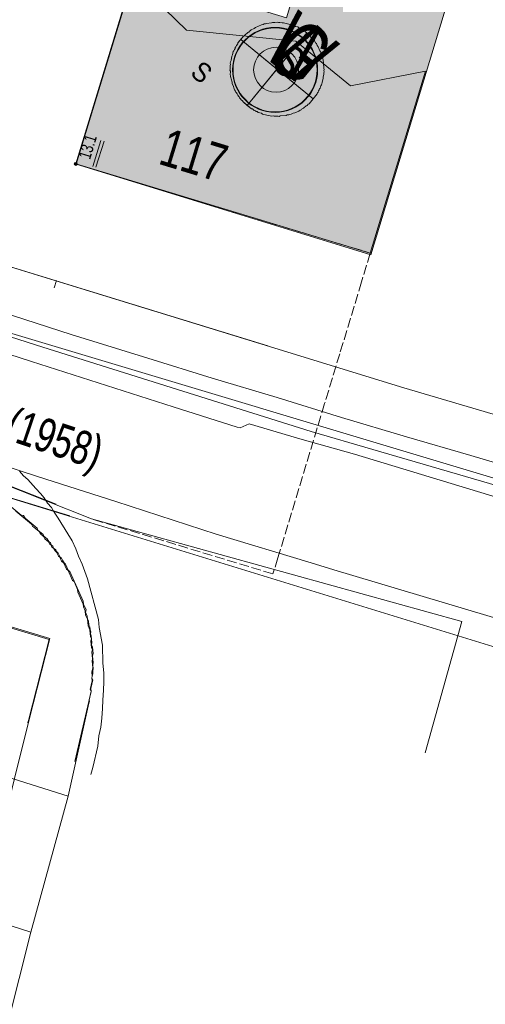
# Model space of a CAD drawing. Header units: metres. Extents: x -740 to 758, y -633 to 854.
# Tile 614 of 656: x 367 to 387, y -346 to -304. Entities that reach past the tile are written whole.
import ezdxf

# ---------------------------------------------------------------- set-up
doc = ezdxf.new("R2010")
doc.units = ezdxf.units.M
doc.header["$MEASUREMENT"] = 0
doc.linetypes.add('416_125', pattern=[0.5408, 0.416, -0.1248])
for name, color, linetype in [('Gas.LOVION', 7, 'Continuous'), ('Gis.LOVION', 7, 'Continuous'), ('Grundkarte.LOVION', 7, 'Continuous'), ('Grundkarte_Text.LOVION', 7, 'Continuous'), ('Strom.LOVION', 7, 'Continuous'), ('StromBemass.LOVION', 7, 'Continuous'), ('Wasser.LOVION', 7, 'Continuous')]:
    doc.layers.add(name, color=color, linetype=linetype)
doc.styles.add('ERSTELLTER_STIL_1', font='arial.ttf')

msp = doc.modelspace()

# ---------------------------------------------------------------- hatches: boundary and pattern name
at = {"layer": 'Gis.LOVION', "linetype": 'Continuous', "lineweight": 18}
for color, points in [(31, [(371.863, -301.936), (369.449, -309.886), (381.997, -313.684), (384.357, -305.931), (381.152, -306.555), (378.822, -304.64), (374.166, -304.179)]), (6, [(376.481, -304.573), (378.023, -305.841), (379.291, -304.298), (379.163, -304.193), (379.101, -304.169), (379.037, -304.116), (378.991, -304.106), (378.911, -304.04), (378.82, -304.019), (378.788, -303.993), (378.727, -303.969), (378.591, -303.938), (378.529, -303.915), (378.303, -303.863), (378.244, -303.869), (378.153, -303.848), (378.095, -303.854), (378.05, -303.843), (377.932, -303.855), (377.887, -303.844), (377.829, -303.85), (377.786, -303.869), (377.581, -303.889), (377.539, -303.908), (377.48, -303.914), (377.438, -303.933), (377.366, -303.955), (377.111, -304.068), (377.055, -304.103), (376.928, -304.16), (376.888, -304.208), (376.846, -304.227), (376.819, -304.259), (376.777, -304.278), (376.737, -304.326), (376.695, -304.345), (376.642, -304.41), (376.599, -304.428)]), (1, [(379.291, -304.298), (378.023, -305.841), (379.566, -307.109), (379.738, -306.9), (379.748, -306.855), (379.774, -306.822), (379.798, -306.761), (379.824, -306.729), (379.835, -306.684), (379.861, -306.651), (379.885, -306.59), (379.895, -306.545), (379.921, -306.512), (379.932, -306.467), (379.955, -306.406), (379.997, -306.224), (379.991, -306.166), (380.001, -306.12), (380.025, -306.059), (380.019, -306), (380.029, -305.955), (380.024, -305.897), (380.034, -305.851), (380.015, -305.809), (380.025, -305.763), (379.994, -305.441), (379.975, -305.399), (379.969, -305.34), (379.931, -305.255), (379.926, -305.197), (379.888, -305.112), (379.853, -305.056), (379.777, -304.886), (379.742, -304.831), (379.704, -304.746), (379.672, -304.719), (379.637, -304.663), (379.618, -304.621), (379.554, -304.568), (379.535, -304.526), (379.455, -304.46), (379.436, -304.417)]), (40, [(376.481, -304.573), (376.362, -304.718), (376.351, -304.763), (376.299, -304.827), (376.275, -304.889), (376.249, -304.921), (376.238, -304.966), (376.212, -304.998), (376.188, -305.06), (376.162, -305.092), (376.131, -305.228), (376.107, -305.289), (376.066, -305.471), (376.042, -305.532), (376.032, -305.578), (376.038, -305.636), (376.027, -305.681), (376.033, -305.74), (376.023, -305.785), (376.028, -305.844), (376.018, -305.889), (376.037, -305.932), (376.043, -305.99), (376.032, -306.036), (376.044, -306.153), (376.063, -306.195), (376.069, -306.254), (376.087, -306.296), (376.093, -306.355), (376.112, -306.397), (376.118, -306.456), (376.175, -306.583), (376.18, -306.642), (376.218, -306.727), (376.253, -306.782), (376.272, -306.825), (376.304, -306.851), (376.323, -306.894), (376.358, -306.95), (376.377, -306.992), (376.409, -307.018), (376.428, -307.061), (376.476, -307.101), (376.495, -307.143), (376.56, -307.196), (376.579, -307.238), (376.755, -307.384), (378.023, -305.841)]), (5, [(376.755, -307.384), (376.932, -307.529), (376.977, -307.539), (377.058, -307.605), (377.103, -307.616), (377.135, -307.642), (377.181, -307.652), (377.229, -307.692), (377.365, -307.723), (377.413, -307.763), (377.594, -307.804), (377.669, -307.811), (377.805, -307.843), (377.864, -307.837), (377.909, -307.847), (377.968, -307.841), (378.013, -307.852), (378.071, -307.846), (378.117, -307.856), (378.159, -307.837), (378.423, -307.812), (378.465, -307.793), (378.524, -307.787), (378.566, -307.768), (378.625, -307.762), (378.71, -307.725), (378.782, -307.703), (378.952, -307.627), (379.007, -307.592), (379.05, -307.573), (379.076, -307.541), (379.161, -307.503), (379.201, -307.455), (379.243, -307.436), (379.27, -307.404), (379.312, -307.385), (379.352, -307.337), (379.394, -307.318), (379.566, -307.109), (378.023, -305.841)])]:
    msp.add_hatch(color=color, dxfattribs=at).paths.add_polyline_path(points)
at = {"layer": 'Grundkarte.LOVION', "linetype": 'Continuous', "lineweight": 18}
msp.add_hatch(color=9, dxfattribs=at).paths.add_polyline_path([(382.019, -313.756), (385.395, -302.638), (379.299, -300.751), (378.429, -303.644), (371.971, -301.674), (369.465, -309.899)])
at = {"layer": 'StromBemass.LOVION', "linetype": 'Continuous', "lineweight": 13}
msp.add_hatch(color=7, dxfattribs=at).paths.add_polyline_path([(369.496, -309.923), (369.501, -309.917), (369.505, -309.91), (369.508, -309.902), (369.51, -309.894), (369.51, -309.887), (369.51, -309.879), (369.509, -309.871), (369.507, -309.863), (369.504, -309.855), (369.501, -309.848), (369.496, -309.842), (369.49, -309.836), (369.484, -309.831), (369.477, -309.827), (369.47, -309.823), (369.463, -309.821), (369.455, -309.82), (369.447, -309.819), (369.439, -309.82), (369.431, -309.821), (369.423, -309.824), (369.416, -309.827), (369.409, -309.831), (369.403, -309.836), (369.398, -309.842), (369.393, -309.849), (369.389, -309.856), (369.386, -309.863), (369.384, -309.871), (369.383, -309.879), (369.384, -309.887), (369.385, -309.895), (369.387, -309.903), (369.39, -309.91), (369.393, -309.917), (369.398, -309.923), (369.404, -309.929), (369.41, -309.934), (369.417, -309.939), (369.424, -309.942), (369.431, -309.944), (369.439, -309.946), (369.447, -309.946), (369.455, -309.946), (369.463, -309.944), (369.471, -309.942), (369.478, -309.938), (369.485, -309.934), (369.491, -309.929)])

# ---------------------------------------------------------------- linework, layer by layer
at = {"layer": 'Gas.LOVION', "color": 5, "linetype": 'Continuous', "lineweight": 18}
msp.add_lwpolyline([(336.344, -308.202), (338.068, -308.757), (349.283, -312.375), (356.429, -314.721), (367.554, -318.317), (373.594, -320.239), (376.324, -321.11), (376.46, -321.141), (376.842, -320.971), (379.004, -321.617), (381.328, -322.261), (388.304, -324.387), (399.686, -327.737), (411.032, -331.032), (422.333, -334.316), (425.906, -335.341)], dxfattribs=at)
at = {"layer": 'Gas.LOVION', "color": 251, "linetype": 'Continuous', "lineweight": 13}
msp.add_circle((377.944, -305.873), 1.794, dxfattribs=at)
at = {"layer": 'Gis.LOVION', "color": 44, "linetype": 'Continuous', "lineweight": 18}
msp.add_lwpolyline([(371.863, -301.936), (374.166, -304.179), (378.822, -304.64), (381.152, -306.555), (384.357, -305.931), (381.997, -313.684), (369.449, -309.886)], close=True, dxfattribs=at)
at = {"layer": 'Gis.LOVION', "color": 7, "linetype": 'Continuous', "lineweight": 13}
for points in [[(379.566, -307.109), (379.394, -307.318), (379.352, -307.337), (379.312, -307.385), (379.27, -307.404), (379.243, -307.436), (379.201, -307.455), (379.161, -307.503), (379.076, -307.541), (379.05, -307.573), (379.007, -307.592), (378.952, -307.627), (378.782, -307.703), (378.71, -307.725), (378.625, -307.762), (378.566, -307.768), (378.524, -307.787), (378.465, -307.793), (378.423, -307.812), (378.159, -307.837), (378.117, -307.856), (378.071, -307.846), (378.013, -307.852), (377.968, -307.841), (377.909, -307.847), (377.864, -307.837), (377.805, -307.843), (377.669, -307.811), (377.594, -307.804), (377.413, -307.763), (377.365, -307.723), (377.229, -307.692), (377.181, -307.652), (377.135, -307.642), (377.103, -307.616), (377.058, -307.605), (376.977, -307.539), (376.932, -307.529), (376.579, -307.238), (376.56, -307.196), (376.495, -307.143), (376.476, -307.101), (376.428, -307.061), (376.409, -307.018), (376.377, -306.992), (376.358, -306.95), (376.323, -306.894), (376.304, -306.851), (376.272, -306.825), (376.253, -306.782), (376.218, -306.727), (376.18, -306.642), (376.175, -306.583), (376.118, -306.456), (376.112, -306.397), (376.093, -306.355), (376.087, -306.296), (376.069, -306.254), (376.063, -306.195), (376.044, -306.153), (376.032, -306.036), (376.043, -305.99), (376.037, -305.932), (376.018, -305.889), (376.028, -305.844), (376.023, -305.785), (376.033, -305.74), (376.027, -305.681), (376.038, -305.636), (376.032, -305.578), (376.042, -305.532), (376.066, -305.471), (376.107, -305.289), (376.131, -305.228), (376.162, -305.092), (376.188, -305.06), (376.212, -304.998), (376.238, -304.966), (376.249, -304.921), (376.275, -304.889), (376.299, -304.827), (376.351, -304.763), (376.362, -304.718), (376.599, -304.428), (376.642, -304.41), (376.695, -304.345), (376.737, -304.326), (376.777, -304.278), (376.819, -304.259), (376.846, -304.227), (376.888, -304.208), (376.928, -304.16), (377.055, -304.103), (377.111, -304.068), (377.366, -303.955), (377.438, -303.933), (377.48, -303.914), (377.539, -303.908), (377.581, -303.889), (377.786, -303.869), (377.829, -303.85), (377.887, -303.844), (377.932, -303.855), (378.05, -303.843), (378.095, -303.854), (378.153, -303.848), (378.244, -303.869), (378.303, -303.863), (378.529, -303.915), (378.591, -303.938), (378.727, -303.969), (378.788, -303.993), (378.82, -304.019), (378.911, -304.04), (378.991, -304.106), (379.037, -304.116), (379.101, -304.169), (379.163, -304.193), (379.436, -304.417), (379.455, -304.46), (379.535, -304.526), (379.554, -304.568), (379.618, -304.621), (379.637, -304.663), (379.672, -304.719), (379.704, -304.746), (379.742, -304.831), (379.777, -304.886), (379.853, -305.056), (379.888, -305.112), (379.926, -305.197), (379.931, -305.255), (379.969, -305.34), (379.975, -305.399), (379.994, -305.441), (380.025, -305.763), (380.015, -305.809), (380.034, -305.851), (380.024, -305.897), (380.029, -305.955), (380.019, -306), (380.025, -306.059), (380.001, -306.12), (379.991, -306.166), (379.997, -306.224), (379.955, -306.406), (379.932, -306.467), (379.921, -306.512), (379.895, -306.545), (379.885, -306.59), (379.861, -306.651), (379.835, -306.684), (379.824, -306.729), (379.798, -306.761), (379.774, -306.822), (379.748, -306.855), (379.738, -306.9)], [(376.481, -304.573), (376.599, -304.428), (376.642, -304.41), (376.695, -304.345), (376.737, -304.326), (376.777, -304.278), (376.819, -304.259), (376.846, -304.227), (376.888, -304.208), (376.928, -304.16), (377.055, -304.103), (377.111, -304.068), (377.366, -303.955), (377.438, -303.933), (377.48, -303.914), (377.539, -303.908), (377.581, -303.889), (377.786, -303.869), (377.829, -303.85), (377.887, -303.844), (377.932, -303.855), (378.05, -303.843), (378.095, -303.854), (378.153, -303.848), (378.244, -303.869), (378.303, -303.863), (378.529, -303.915), (378.591, -303.938), (378.727, -303.969), (378.788, -303.993), (378.82, -304.019), (378.911, -304.04), (378.991, -304.106), (379.037, -304.116), (379.101, -304.169), (379.163, -304.193), (379.291, -304.298), (378.023, -305.841)], [(379.291, -304.298), (379.436, -304.417), (379.455, -304.46), (379.535, -304.526), (379.554, -304.568), (379.618, -304.621), (379.637, -304.663), (379.672, -304.719), (379.704, -304.746), (379.742, -304.831), (379.777, -304.886), (379.853, -305.056), (379.888, -305.112), (379.926, -305.197), (379.931, -305.255), (379.969, -305.34), (379.975, -305.399), (379.994, -305.441), (380.025, -305.763), (380.015, -305.809), (380.034, -305.851), (380.024, -305.897), (380.029, -305.955), (380.019, -306), (380.025, -306.059), (380.001, -306.12), (379.991, -306.166), (379.997, -306.224), (379.955, -306.406), (379.932, -306.467), (379.921, -306.512), (379.895, -306.545), (379.885, -306.59), (379.861, -306.651), (379.835, -306.684), (379.824, -306.729), (379.798, -306.761), (379.774, -306.822), (379.748, -306.855), (379.738, -306.9), (379.566, -307.109), (378.023, -305.841)], [(376.481, -304.573), (378.023, -305.841), (376.755, -307.384), (376.579, -307.238), (376.56, -307.196), (376.495, -307.143), (376.476, -307.101), (376.428, -307.061), (376.409, -307.018), (376.377, -306.992), (376.358, -306.95), (376.323, -306.894), (376.304, -306.851), (376.272, -306.825), (376.253, -306.782), (376.218, -306.727), (376.18, -306.642), (376.175, -306.583), (376.118, -306.456), (376.112, -306.397), (376.093, -306.355), (376.087, -306.296), (376.069, -306.254), (376.063, -306.195), (376.044, -306.153), (376.032, -306.036), (376.043, -305.99), (376.037, -305.932), (376.018, -305.889), (376.028, -305.844), (376.023, -305.785), (376.033, -305.74), (376.027, -305.681), (376.038, -305.636), (376.032, -305.578), (376.042, -305.532), (376.066, -305.471), (376.107, -305.289), (376.131, -305.228), (376.162, -305.092), (376.188, -305.06), (376.212, -304.998), (376.238, -304.966), (376.249, -304.921), (376.275, -304.889), (376.299, -304.827), (376.351, -304.763), (376.362, -304.718)], [(376.755, -307.384), (378.023, -305.841), (379.566, -307.109), (379.394, -307.318), (379.352, -307.337), (379.312, -307.385), (379.27, -307.404), (379.243, -307.436), (379.201, -307.455), (379.161, -307.503), (379.076, -307.541), (379.05, -307.573), (379.007, -307.592), (378.952, -307.627), (378.782, -307.703), (378.71, -307.725), (378.625, -307.762), (378.566, -307.768), (378.524, -307.787), (378.465, -307.793), (378.423, -307.812), (378.159, -307.837), (378.117, -307.856), (378.071, -307.846), (378.013, -307.852), (377.968, -307.841), (377.909, -307.847), (377.864, -307.837), (377.805, -307.843), (377.669, -307.811), (377.594, -307.804), (377.413, -307.763), (377.365, -307.723), (377.229, -307.692), (377.181, -307.652), (377.135, -307.642), (377.103, -307.616), (377.058, -307.605), (376.977, -307.539), (376.932, -307.529)]]:
    msp.add_lwpolyline(points, close=True, dxfattribs=at)
for points in [[(379.291, -304.298), (376.755, -307.384)], [(376.481, -304.573), (379.566, -307.109)]]:
    msp.add_lwpolyline(points, dxfattribs=at)
at = {"layer": 'Grundkarte.LOVION', "color": 8, "linetype": 'Continuous', "lineweight": 18}
for points in [[(457.692, -296.633), (452.024, -294.882), (434.784, -289.651), (431.677, -288.714), (417.576, -284.447), (399.065, -283.449), (385.91, -282.814), (364.691, -304.307), (362.07, -312.869), (355.308, -310.811), (328.759, -301.968), (355.308, -310.811), (362.07, -312.869), (383.432, -319.44), (387.723, -320.705), (404.972, -325.728), (422.306, -330.713), (428.241, -332.467)], [(328.759, -301.968), (355.308, -310.811), (362.07, -312.869), (383.432, -319.44), (387.723, -320.705), (404.972, -325.728), (422.306, -330.713), (428.241, -332.467)], [(328.759, -301.968), (355.308, -310.811), (361.643, -312.733), (362.07, -312.869), (377.64, -317.642)], [(332.712, -305.217), (333.63, -305.541), (336.865, -306.584), (340.106, -307.686), (343.341, -308.729), (346.608, -309.799), (349.817, -310.875), (353.084, -311.944), (356.319, -312.988), (359.527, -314.063), (362.788, -315.074), (369.258, -317.161), (372.52, -318.172), (375.263, -319.027), (378.033, -319.849), (380.777, -320.704), (383.547, -321.527), (386.285, -322.323), (389.055, -323.146)], [(334.64, -306.802), (349.995, -312.098), (426.181, -334.974)], [(426.181, -334.974), (349.995, -312.098), (334.64, -306.802)], [(334.64, -306.802), (349.995, -312.098), (426.181, -334.974)], [(426.181, -334.974), (349.995, -312.098), (334.64, -306.802)], [(369.197, -324.901), (364.505, -323.468), (358.559, -321.597), (356.183, -320.883), (353.776, -320.143), (351.395, -319.371), (348.988, -318.631), (346.613, -317.917), (344.206, -317.177), (341.611, -316.338), (341.606, -316.279), (339.011, -315.439), (336.268, -314.584), (333.609, -313.691), (328.057, -311.929)], [(369.197, -324.901), (364.505, -323.468), (358.559, -321.597), (356.183, -320.883), (353.776, -320.143), (351.395, -319.371), (348.988, -318.631), (346.613, -317.917), (344.206, -317.177), (341.611, -316.338), (341.606, -316.279), (339.011, -315.439), (336.268, -314.584), (333.609, -313.691), (328.057, -311.929)], [(368.531, -315.163), (368.619, -314.859)], [(421.664, -340.47), (420.933, -340.246), (418.499, -339.538), (416.098, -338.856), (413.664, -338.149), (411.262, -337.467), (408.887, -336.754), (406.454, -336.046), (404.052, -335.364), (401.677, -334.651), (396.874, -333.288), (394.499, -332.574), (392.097, -331.893), (387.23, -330.477), (364.497, -323.478), (358.524, -321.639), (356.149, -320.925), (353.768, -320.153), (351.361, -319.413), (349.071, -318.662)], [(387.23, -330.477), (364.497, -323.478), (358.524, -321.639), (356.149, -320.925), (353.768, -320.153), (351.361, -319.413), (349.071, -318.662)], [(367.05, -322.992), (367.217, -323.183), (367.409, -323.341), (367.742, -323.723), (367.941, -323.94), (368.107, -324.13), (368.247, -324.353), (368.414, -324.544), (368.522, -324.74), (368.694, -324.989), (369.114, -325.657), (369.292, -325.965), (369.443, -326.305), (369.562, -326.618), (369.714, -326.958), (369.952, -327.585), (370.417, -329.313), (370.451, -329.664), (370.584, -330.42), (370.6, -331.187), (370.64, -331.597), (370.648, -331.98), (370.624, -332.337), (370.605, -332.753), (370.581, -333.11), (370.563, -333.525), (370.512, -333.915), (370.429, -334.277), (370.384, -334.725), (370.178, -335.632), (370.089, -335.936)], [(366.61, -324.445), (367.124, -324.867), (367.215, -324.888), (367.285, -324.999), (367.799, -325.422), (367.837, -325.507), (368.062, -325.692), (368.1, -325.777), (368.229, -325.883), (368.299, -325.994), (368.363, -326.047), (368.401, -326.132), (368.465, -326.185), (368.503, -326.27), (368.599, -326.349), (368.637, -326.434), (368.701, -326.487), (368.777, -326.657), (368.841, -326.709), (368.879, -326.794), (368.949, -326.906), (369.014, -326.959), (369.127, -327.213), (369.191, -327.266), (369.759, -328.541), (369.771, -328.658), (369.884, -328.913), (369.864, -329.003), (369.939, -329.173), (369.951, -329.29), (369.989, -329.375), (370.006, -329.551), (370.044, -329.636), (370.055, -329.753), (370.093, -329.838), (370.072, -329.929), (370.11, -330.014), (370.139, -330.307), (370.118, -330.397), (370.156, -330.482), (370.185, -330.775), (370.164, -330.866), (370.193, -331.158), (370.172, -331.249), (370.189, -331.425), (370.168, -331.515), (370.18, -331.633), (370.138, -331.814), (370.176, -331.899), (370.094, -332.262), (370.105, -332.379), (370.022, -332.742), (370.028, -332.8), (370.007, -332.891), (369.123, -336.849), (362.569, -334.8)], [(366.891, -324.692), (367.566, -325.247), (367.604, -325.332), (367.893, -325.57), (367.931, -325.655), (368.092, -325.787), (368.13, -325.872), (368.29, -326.004), (368.328, -326.089), (368.393, -326.142), (368.43, -326.227), (368.495, -326.279), (368.565, -326.391), (368.629, -326.444), (368.705, -326.614), (368.769, -326.666), (368.845, -326.836), (368.941, -326.916), (369.055, -327.17), (369.119, -327.223), (369.308, -327.648), (369.373, -327.701), (369.524, -328.041), (369.536, -328.158), (369.763, -328.668), (369.774, -328.785), (369.85, -328.955), (369.867, -329.13), (369.943, -329.3), (369.971, -329.593), (370.047, -329.763), (370.076, -330.056), (370.114, -330.141), (370.093, -330.231), (370.122, -330.524), (370.159, -330.609), (370.139, -330.7), (370.167, -330.993), (370.147, -331.083), (370.175, -331.376), (370.134, -331.557), (370.151, -331.733), (370.13, -331.824), (370.142, -331.941), (370.059, -332.304), (370.097, -332.389), (369.414, -335.381)]]:
    msp.add_lwpolyline(points, dxfattribs=at)
at = {"layer": 'Grundkarte.LOVION', "color": 253, "linetype": 'Continuous', "lineweight": 18}
for points in [[(387.723, -320.705), (383.432, -319.44), (362.07, -312.869), (364.691, -304.307), (385.91, -282.814), (399.065, -283.449)], [(328.057, -311.929), (333.609, -313.691), (331.799, -319.366), (334.484, -320.226), (337.201, -321.113), (340.164, -322.095), (340.309, -321.46), (345.124, -322.94), (347.499, -323.653), (349.88, -324.425), (352.255, -325.139), (354.662, -325.879), (356.183, -320.883), (358.559, -321.597), (364.505, -323.468), (362.989, -328.523), (364.42, -328.945), (368.348, -330.127), (367.45, -333.643), (366.833, -336.098), (365.398, -341.972), (363.904, -347.852)], [(355.273, -323.759), (356.149, -320.925), (358.524, -321.639), (364.497, -323.478), (362.981, -328.533), (364.385, -328.987), (368.313, -330.169), (367.416, -333.685), (367.389, -333.717)]]:
    msp.add_lwpolyline(points, dxfattribs=at)
at = {"layer": 'Grundkarte.LOVION', "color": 8, "linetype": 'Continuous', "lineweight": 18}
for points in [[(383.432, -319.44), (362.07, -312.869), (364.691, -304.307), (385.91, -282.814), (399.065, -283.449), (397.773, -287.772), (396.335, -292.406), (394.392, -298.832), (393.652, -301.239), (388.707, -317.476), (387.723, -320.705)], [(382.019, -313.756), (369.465, -309.899), (371.971, -301.674), (378.429, -303.644), (379.299, -300.751), (385.395, -302.638)], [(338.738, -327.761), (353.27, -331.897), (354.583, -332.33), (362.569, -334.8), (369.123, -336.849), (367.533, -342.65), (360.791, -340.501), (352.812, -338.089), (351.472, -337.688), (337.238, -333.582), (338.638, -327.948)], [(366.039, -348.53), (360.888, -346.935), (358.972, -346.383), (352.727, -344.481), (351.537, -344.095), (351.019, -343.939), (349.679, -343.538), (335.718, -339.494), (337.238, -333.582), (351.472, -337.688), (352.812, -338.089), (360.791, -340.501), (367.533, -342.65)]]:
    msp.add_lwpolyline(points, close=True, dxfattribs=at)
at = {"layer": 'Strom.LOVION', "color": 150, "linetype": 'Continuous', "lineweight": 18}
for points in [[(368.615, -324.397), (366.11, -323.415), (362.145, -322.31), (333.792, -313.142), (333.487, -313.053), (316.623, -307.431), (299.574, -301.739), (297.763, -307.251)], [(384.347, -335), (385.899, -329.41), (370.116, -325.027), (366.102, -323.425), (362.137, -322.32), (347.898, -317.697)]]:
    msp.add_lwpolyline(points, dxfattribs=at)
at = {"layer": 'Strom.LOVION', "color": 251, "linetype": 'Continuous', "lineweight": 13}
msp.add_circle((377.986, -305.866), 0.958, dxfattribs=at)
at = {"layer": 'StromBemass.LOVION', "color": 7, "linetype": 'Continuous', "lineweight": 13}
for points in [[(370.168, -309.993), (370.518, -308.88)], [(370.304, -310.024), (370.654, -308.911)]]:
    msp.add_lwpolyline(points, dxfattribs=at)
at = {"layer": 'StromBemass.LOVION', "color": 7, "linetype": '416_125', "lineweight": 13}
msp.add_lwpolyline([(369.449, -309.886), (377.596, -312.355), (381.997, -313.684), (381.63, -314.917), (380.702, -317.978), (380.054, -320.11), (378.066, -326.688), (377.853, -327.374), (370.116, -325.027)], dxfattribs=at)
at = {"layer": 'StromBemass.LOVION', "color": 7, "linetype": 'Continuous', "lineweight": 13}
msp.add_circle((369.447, -309.883), 0.0636, dxfattribs=at)
at = {"layer": 'Wasser.LOVION', "color": 94, "linetype": 'Continuous', "lineweight": 18}
msp.add_lwpolyline([(335.251, -307.304), (345.196, -310.469), (356.645, -314.064), (368.04, -317.694), (379.476, -321.304), (382.107, -322.067), (391.036, -324.667), (402.553, -328.048), (414.066, -331.533), (425.525, -334.92), (426.118, -335.084)], dxfattribs=at)
at = {"layer": 'Wasser.LOVION', "color": 150, "linetype": 'Continuous', "lineweight": 18}
msp.add_lwpolyline([(346.05, -316.179), (352.597, -318.302), (364.026, -321.987), (367.811, -323.213), (371.152, -324.291), (375.426, -325.676), (379.477, -326.905), (380.451, -327.194), (392.676, -330.861), (399.996, -333.027), (400.316, -333.129), (404.167, -334.274), (411.837, -336.539), (412.096, -336.617), (415.677, -337.73)], dxfattribs=at)
at = {"layer": 'Wasser.LOVION', "color": 251, "linetype": 'Continuous', "lineweight": 13}
msp.add_circle((377.944, -305.873), 1.813, dxfattribs=at)

# ---------------------------------------------------------------- texts
at = {"layer": 'Gas.LOVION', "color": 251, "linetype": 'Continuous', "lineweight": 13, "insert": (377.529, -305.466), "char_height": 2.48983, "attachment_point": 7, "rotation": 320.5838, "style": 'ERSTELLTER_STIL_1'}
msp.add_mtext('{\\A1;\\W0.71562x;G}', dxfattribs=at)
at = {"layer": 'Grundkarte_Text.LOVION', "color": 7, "linetype": 'Continuous', "lineweight": 13, "insert": (374.277, -306.079), "char_height": 0.83074, "attachment_point": 7, "rotation": 320.5848, "style": 'ERSTELLTER_STIL_1'}
msp.add_mtext('{\\A1;\\W0.89450x;S}', dxfattribs=at)
at = {"layer": 'Grundkarte_Text.LOVION', "color": 8, "linetype": 'Continuous', "lineweight": 18, "insert": (372.911, -309.863), "char_height": 1.60081, "attachment_point": 7, "rotation": 343.0292, "style": 'ERSTELLTER_STIL_1'}
msp.add_mtext('{\\A1;\\W0.74891x;117}', dxfattribs=at)
at = {"layer": 'Strom.LOVION', "color": 251, "linetype": 'Continuous', "lineweight": 13, "insert": (377.745, -305.744), "char_height": 1.3744, "attachment_point": 7, "rotation": 320.5839, "style": 'ERSTELLTER_STIL_1'}
msp.add_mtext('{\\A1;\\W0.71559x;S}', dxfattribs=at)
at = {"layer": 'StromBemass.LOVION', "color": 7, "linetype": 'Continuous', "lineweight": 13, "insert": (370.062, -309.725), "char_height": 0.53357, "attachment_point": 7, "rotation": 73.1503, "style": 'ERSTELLTER_STIL_1'}
msp.add_mtext('{\\A1;\\W0.71555x;13.1}', dxfattribs=at)
at = {"layer": 'Wasser.LOVION', "color": 251, "linetype": 'Continuous', "lineweight": 13, "insert": (377.336, -305.2), "char_height": 2.48983, "attachment_point": 7, "rotation": 320.5838, "style": 'ERSTELLTER_STIL_1'}
msp.add_mtext('{\\A1;\\W0.71562x;W}', dxfattribs=at)
at = {"layer": 'Wasser.LOVION', "color": 150, "linetype": 'Continuous', "lineweight": 18, "attachment_point": 7, "style": 'ERSTELLTER_STIL_1'}
for insert, char_height, rotation in [((357.574, -319.066), 1.4228, 341.2431), ((357.582, -319.057), 1.42278, 341.2451)]:
    msp.add_mtext('{\\A1;\\W0.72425x;150 AZ XA XI (1958)}', dxfattribs=dict(at, insert=insert, char_height=char_height, rotation=rotation))

doc.saveas('drawing.dxf')
